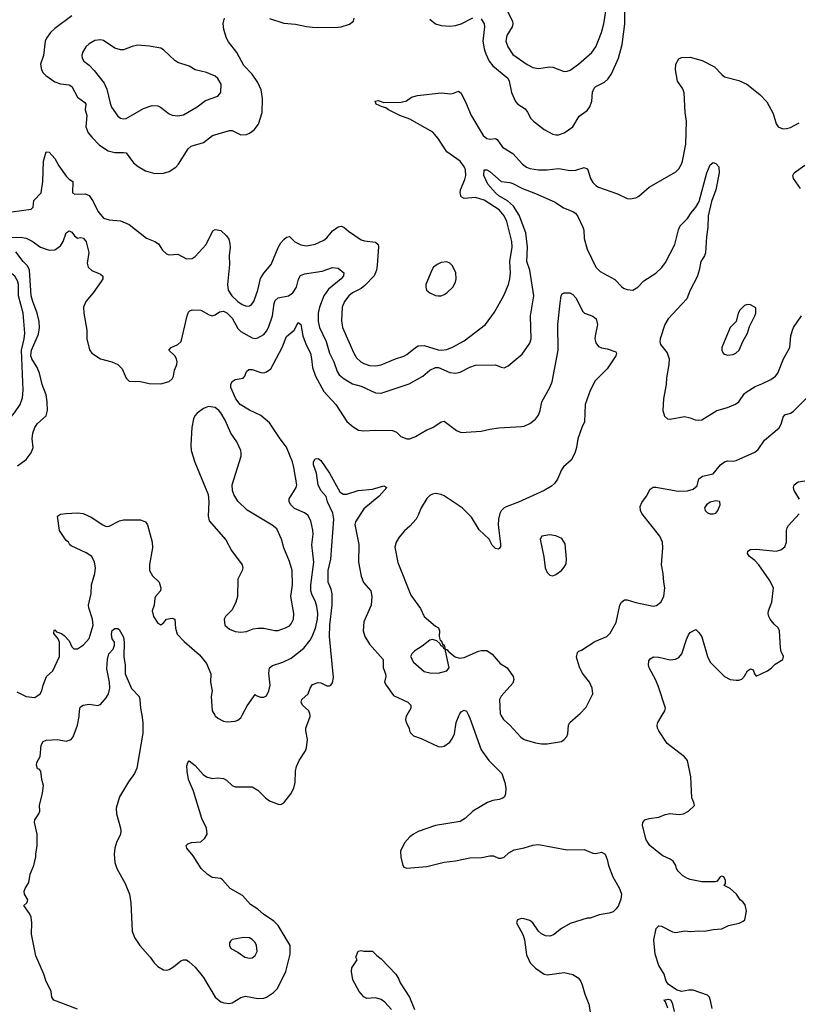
# Model space of a CAD drawing. Header units: inches. Extents: x 1834610 to 2027685, y 642842 to 774116.
# Tile 440 of 632: x 1940085 to 1945525, y 717980 to 724860. Entities that reach past the tile are written whole.
import ezdxf

# ---------------------------------------------------------------- set-up
doc = ezdxf.new("R2010")
doc.units = ezdxf.units.IN
doc.header["$MEASUREMENT"] = 0
doc.layers.add('B9741', color=7, linetype='Continuous')
doc.layers.add('B9742', color=7, linetype='Continuous')

msp = doc.modelspace()

# ---------------------------------------------------------------- linework, layer by layer
at = {"layer": 'B9741', "color": 5}
for points, elevation in [([(1940490, 717946), (1940324, 718010), (1940309, 718030), (1940304.2, 718070), (1940267, 718147), (1940252.9, 718190), (1940197.8, 718317.8), (1940166.9, 718470), (1940170.8, 718550), (1940164.2, 718590), (1940153.4, 718613.4), (1940113.2, 718670), (1940136, 718690), (1940140.1, 718699.9), (1940142.4, 718710), (1940118.3, 718750), (1940117.2, 718770), (1940124, 718790), (1940148.9, 718831.1), (1940157.8, 718890), (1940184.5, 718950), (1940198.5, 719010), (1940197.6, 719030), (1940207.7, 719090), (1940206.3, 719170), (1940187.5, 719250), (1940190.6, 719270), (1940219, 719310), (1940224.8, 719330), (1940223.7, 719370), (1940244.7, 719455.3), (1940250.8, 719510), (1940239.7, 719550), (1940233.2, 719610), (1940222, 719622), (1940210, 719626), (1940201.6, 719650), (1940205.1, 719670), (1940227.4, 719712.6), (1940236, 719790), (1940250, 719816.4), (1940270, 719825.3), (1940350, 719830.4), (1940410, 719819.5), (1940445.2, 719830), (1940458, 719850), (1940489.8, 719930), (1940500.9, 719990), (1940501.4, 720000)], 420), ([(1940937.5, 720000), (1940946, 719950), (1940946, 719874), (1940903, 719630), (1940888.1, 719591.9), (1940845.1, 719534.9), (1940782, 719430), (1940758.4, 719350), (1940761.3, 719310), (1940790, 719211), (1940791.5, 719190), (1940788.9, 719170), (1940762.3, 719110), (1940750.3, 719070), (1940745.7, 719030), (1940748.7, 718970), (1940762.6, 718930), (1940823.1, 718823.1), (1940851.8, 718750), (1940862.6, 718690), (1940871.8, 718491.8), (1940886.1, 718446.1), (1940924.9, 718390), (1940997.3, 718310), (1941024, 718270), (1941050, 718244.9), (1941090, 718220.7), (1941110, 718219.1), (1941130, 718224), (1941158.6, 718241.4), (1941210, 718284), (1941230, 718290.8), (1941250, 718290.7), (1941270, 718277.3), (1941310, 718240.7), (1941370, 718167.7), (1941450, 718030.7), (1941490, 717996.3), (1941512, 717990), (1941550, 717986.4), (1941570, 717990.5), (1941630, 718027), (1941662.8, 718037.2), (1941750, 718020.9), (1941790, 718022.7), (1941810, 718030.3), (1941858.3, 718061.7), (1941886, 718090), (1941945.6, 718210), (1941974.8, 718330), (1941974.2, 718390), (1941891, 718530), (1941860, 718560), (1941789.4, 718609.4), (1941750, 718644.2), (1941697.2, 718677.2), (1941641.4, 718741.4), (1941555.6, 718790), (1941502, 718850), (1941490, 718858), (1941430, 718866.6), (1941394, 718890), (1941354, 718930), (1941296.3, 719016.3), (1941252.7, 719070), (1941249.3, 719090), (1941259.3, 719100.7), (1941286, 719110), (1941350, 719116.3), (1941379.3, 719140.7), (1941395.1, 719170), (1941389.6, 719210), (1941358.6, 719278.6), (1941298.4, 719470), (1941263.5, 719550), (1941254, 719610), (1941253.4, 719646.6), (1941259.3, 719670), (1941270, 719680.7), (1941310, 719648.5), (1941366.6, 719586.6), (1941390, 719570.4), (1941430, 719558.4), (1941470, 719563.1), (1941510, 719558.4), (1941530, 719546), (1941569.1, 719509.1), (1941590, 719499.5), (1941710, 719500.5), (1941750, 719475.5), (1941802.2, 719422.2), (1941830, 719401.6), (1941890, 719379.3), (1941910, 719377.1), (1941930, 719387.7), (1941978.3, 719450), (1942000.4, 719490), (1942009.8, 719530), (1942011.1, 719610), (1942018.7, 719641.3), (1942037.6, 719682.4), (1942081.3, 719750), (1942090, 719771.3), (1942096.4, 719830), (1942083.6, 719890), (1942085.1, 719910), (1942113.6, 719990), (1942113.4, 720000)], 420), ([(1941447.7, 720000), (1941450, 719996), (1941470, 719978.8), (1941510, 719958.8), (1941533.7, 719953.7), (1941590, 719959.3), (1941610, 719966), (1941630, 719982), (1941639.9, 720000)], 440), ([(1943220.5, 720000), (1943230, 719979.3), (1943310, 719758.4), (1943363.6, 719683.5), (1943453.8, 719593.8), (1943474.6, 719530), (1943480.9, 719490), (1943480.3, 719450), (1943472.7, 719430), (1943460.2, 719419.8), (1943436, 719410), (1943390, 719405), (1943353.4, 719390), (1943250.5, 719330), (1943199, 719281), (1943162.8, 719257.3), (1942990, 719229.1), (1942870, 719186.7), (1942836.9, 719170), (1942811.2, 719150), (1942772.7, 719107.3), (1942746.8, 719050), (1942747.5, 719007.5), (1942762.4, 718950), (1942770, 718939.1), (1942790, 718930.6), (1942930, 718944), (1943050, 718973.2), (1943130, 718981.8), (1943230, 719003.1), (1943314.3, 719005.7), (1943370, 719017.1), (1943396.3, 719016.3), (1943430, 719001), (1943450, 719000.7), (1943470, 719007.7), (1943501.7, 719038.3), (1943540.4, 719059.6), (1943610, 719073.7), (1943670, 719091.6), (1943710, 719096.9), (1943910, 719060.4), (1944030, 719062.7), (1944090, 719036.4), (1944110, 719033.4), (1944150, 719044), (1944176.3, 719030), (1944190, 718992), (1944198, 718950), (1944230, 718870.8), (1944276.4, 718790), (1944290.5, 718750), (1944286.2, 718713.8), (1944268.5, 718671.5), (1944252.8, 718647.2), (1944232.7, 718627.3), (1944202.5, 718617.5), (1944133.7, 718606.3), (1944070, 718582.7), (1944050, 718580.9), (1943930, 718544.7), (1943870.6, 718510), (1943813.8, 718466.2), (1943790, 718456.9), (1943757.7, 718457.7), (1943730, 718471.8), (1943709.6, 718490), (1943670, 718549.4), (1943650, 718564.5), (1943610, 718578.4), (1943590, 718579.5), (1943562.8, 718570), (1943557.3, 718550), (1943602.3, 718462.3), (1943612.2, 718430), (1943626.6, 718326.6), (1943652, 718270), (1943690, 718232.4), (1943750, 718190.6), (1943770, 718185.5), (1943890, 718202.4), (1943950, 718187.7), (1943986, 718166), (1944003.4, 718143.4), (1944016.1, 718116.1), (1944033.7, 718050), (1944062, 717982), (1944074, 717914)], 420), ([(1942789.1, 720000), (1942785.7, 719994.3), (1942780.8, 719970), (1942784.9, 719950), (1942806.7, 719910), (1942808.7, 719890), (1942815.8, 719875.8), (1942836.7, 719856.7), (1942890, 719838), (1943010, 719782), (1943030, 719779.1), (1943050, 719783), (1943090, 719810.5), (1943110, 719840.7), (1943122, 719870), (1943135.5, 719950), (1943156.2, 720000)], 420), ([(1943447.7, 720000), (1943464.4, 719970), (1943508.9, 719930), (1943586.4, 719846.4), (1943610, 719830.3), (1943690, 719806), (1943730, 719799.1), (1943770, 719800.7), (1943870, 719817.3), (1943890, 719830.7), (1943907.7, 719852.3), (1943914, 719870), (1943919.6, 719930), (1943929.6, 719950), (1943986.6, 720000)], 440), ([(1944922.4, 717950), (1944912.7, 718007.3), (1944903.9, 718030), (1944890, 718043.9), (1944790, 718079.1), (1944760.3, 718079.7), (1944710, 718069), (1944678, 718078), (1944618.4, 718118.4), (1944601.3, 718141.3), (1944587.6, 718190), (1944550.9, 718250.9), (1944524.7, 718330), (1944515.1, 718430), (1944532.3, 718510), (1944550, 718527.7), (1944570, 718527), (1944646.3, 718486.3), (1944670, 718482.7), (1944730, 718493.6), (1944771.5, 718488.5), (1944830, 718493), (1944870.5, 718490.5), (1944930, 718502), (1944990, 718507.3), (1945038, 718530), (1945111.9, 718548.1), (1945140.1, 718559.9), (1945151.1, 718570), (1945163.9, 718630), (1945154.5, 718674.5), (1945136.8, 718696.8), (1945119.5, 718710), (1945092.7, 718750), (1945050, 718789.3), (1945008, 718810), (1945016, 718824), (1945015.5, 718844.5), (1945004, 718870), (1944990, 718874.7), (1944978.8, 718870), (1944959.3, 718840.7), (1944944.5, 718835.5), (1944850, 718836.9), (1944770, 718851.1), (1944750, 718858.9), (1944718.6, 718878.6), (1944685.1, 718910), (1944673.3, 718930), (1944669.5, 718950), (1944650, 718979.6), (1944630, 718995.1), (1944578.2, 719018.2), (1944550, 719037.4), (1944488.2, 719090), (1944461.3, 719130), (1944437.6, 719230), (1944438, 719250), (1944451.7, 719268.3), (1944482.6, 719277.4), (1944550, 719286.7), (1944594.5, 719305.5), (1944627, 719313), (1944692.9, 719307.1), (1944722, 719310), (1944759, 719330), (1944799.3, 719370), (1944795.8, 719390), (1944781.9, 719421.9), (1944774.9, 719570), (1944750, 719683.5), (1944730, 719709.8), (1944610, 719803), (1944550.8, 719890), (1944541.8, 719910), (1944539.8, 719930), (1944544.1, 719950), (1944573.7, 720000)], 420), ([(1942683.1, 717943.1), (1942635.2, 717995.2), (1942610, 718014.7), (1942570, 718025.1), (1942510, 718021.2), (1942490, 718033.2), (1942456.2, 718070), (1942413.3, 718150), (1942402.9, 718210), (1942406, 718234), (1942444, 718290), (1942434, 718310), (1942450, 718350.8), (1942470, 718356), (1942490, 718351.3), (1942550, 718352), (1942580.5, 718320.5), (1942610, 718298.8), (1942714, 718190), (1942735.2, 718155.2), (1942744, 718130), (1942808.9, 718030), (1942842.9, 717942.9)], 380), ([(1944613.6, 717953.6), (1944598, 717998), (1944588.9, 718008.9), (1944586, 718010), (1944616, 718016), (1944631.1, 718011.1), (1944644.7, 717990), (1944658.8, 717930)], 420)]:
    msp.add_lwpolyline(points, dxfattribs=dict(at, elevation=elevation))
at = {"layer": 'B9741', "color": 5, "elevation": 440}
msp.add_lwpolyline([(1941650, 718447), (1941570, 718433.2), (1941558, 718422), (1941551, 718410), (1941550.8, 718390), (1941561, 718370), (1941610, 718343.8), (1941657.3, 718310), (1941690, 718301.7), (1941710, 718305.7), (1941730, 718320.5), (1941744.7, 718350), (1941740.5, 718390), (1941730, 718412.3), (1941710, 718434), (1941690, 718444.5)], close=True, dxfattribs=at)
at = {"layer": 'B9742', "color": 5}
for points, elevation in [([(1943310, 724865.3), (1943330.2, 724830), (1943332.2, 724810), (1943320.1, 724710), (1943330, 724656.3), (1943341.5, 724621.5), (1943365.6, 724570), (1943390, 724537.3), (1943496.5, 724450), (1943505.6, 724430), (1943520.8, 724350), (1943550, 724288), (1943566, 724270), (1943617, 724237), (1943634.1, 724214.1), (1943656.5, 724170), (1943674.6, 724150), (1943750, 724091.3), (1943810, 724060.7), (1943830, 724055.4), (1943850, 724055.8), (1943890, 724069.4), (1943948.9, 724111.1), (1943993.5, 724186.5), (1944050, 724226), (1944068.2, 724250), (1944081.9, 724290), (1944087.1, 724352.9), (1944099.6, 724380.4), (1944110, 724391.8), (1944170, 724422), (1944195.4, 724444.6), (1944219.7, 724480.3), (1944267.8, 724590), (1944293.5, 724686.5), (1944313.9, 724830), (1944314, 724930)], 520), ([(1943474.4, 724954.4), (1943529.1, 724850), (1943530.3, 724830), (1943525, 724810), (1943488.3, 724750), (1943480.7, 724710), (1943494.7, 724670), (1943530, 724616.5), (1943630, 724546.7), (1943670, 724524.9), (1943710, 724519.1), (1943790, 724530.2), (1943810, 724528), (1943890, 724498.3), (1943910, 724499.6), (1943930, 724507.6), (1943990, 724549), (1944083.5, 724630), (1944109.8, 724670), (1944130, 724717.1), (1944150.7, 724770), (1944166.5, 724830), (1944185.6, 724950)], 540), ([(1940450, 724886), (1940330, 724797.2), (1940300.8, 724770), (1940271.3, 724730), (1940263.5, 724710), (1940251.1, 724608.9), (1940230.3, 724550), (1940238, 724510), (1940249.2, 724489.2), (1940268.2, 724470), (1940330, 724426.3), (1940370, 724411.3), (1940430, 724405.4), (1940450, 724393.4), (1940490, 724318.4), (1940540.5, 724280.5), (1940547.4, 724270), (1940543.5, 724230), (1940553.8, 724190), (1940546.5, 724110), (1940564.5, 724070), (1940590, 724037.7), (1940642.7, 723982.7), (1940703.1, 723943.1), (1940750, 723930.9), (1940810, 723932.8), (1940828.2, 723928.2), (1940879.1, 723859.1), (1940912.9, 723832.9), (1940964.7, 723804.7), (1941030, 723785.2), (1941090, 723786.2), (1941130, 723799.8), (1941176.4, 723830), (1941194.4, 723850), (1941261.8, 723958.2), (1941283, 723977), (1941370, 724002), (1941432.7, 724050), (1941550, 724085.3), (1941570, 724084.4), (1941630, 724054.9), (1941670, 724057.4), (1941690, 724066), (1941722.4, 724090), (1941752.6, 724130), (1941778.9, 724210), (1941782.4, 724310), (1941771.5, 724370), (1941750, 724421.2), (1941710, 724479), (1941650, 724539), (1941601.7, 724630), (1941544, 724704), (1941530.8, 724730), (1941511.1, 724790), (1941507.2, 724832.8), (1941515.1, 724870)], 520), ([(1941830, 724868.8), (1941930, 724834.9), (1942012.3, 724827.7), (1942090, 724811.2), (1942130, 724806.5), (1942290, 724804.4), (1942330, 724809.1), (1942390, 724827.7), (1942416.9, 724850), (1942422, 724870)], 520), ([(1942950, 724863.8), (1942990, 724830.4), (1943030, 724818.7), (1943090, 724814.3), (1943130, 724819), (1943170, 724831.3), (1943250, 724872.4)], 520), ([(1940030, 723516.3), (1940164.4, 723535.6), (1940179.6, 723550), (1940183.6, 723596.4), (1940235.9, 723650), (1940246.6, 723730), (1940251, 723870), (1940270, 723936), (1940290, 723934.8), (1940330, 723890.5), (1940359, 723839), (1940410, 723767), (1940430, 723746.4), (1940455.5, 723730), (1940453.1, 723650), (1940470, 723640.2), (1940542.5, 723642.5), (1940570, 723631.4), (1940597.5, 723590), (1940630, 723521.3), (1940670, 723473.7), (1940710, 723460.9), (1940790, 723453.8), (1940850, 723429.2), (1940970, 723332.7), (1941030, 723310.4), (1941054.6, 723294.6), (1941083, 723250), (1941110, 723224.4), (1941130, 723217.1), (1941190, 723220.5), (1941250, 723188.7), (1941290, 723190.4), (1941310, 723205.3), (1941387.1, 723290), (1941435.5, 723384.5), (1941450, 723394), (1941490, 723386.8), (1941530.7, 723350), (1941546, 723326), (1941553.3, 723293.3), (1941554.9, 723270), (1941548.2, 723210), (1941552, 723148), (1941536.1, 723010), (1941541.3, 722970), (1941567.6, 722930), (1941610, 722890.2), (1941638.4, 722870), (1941670, 722857.3), (1941690, 722860.2), (1941705.6, 722870), (1941720.9, 722890), (1941747.9, 722970), (1941768.2, 723051.8), (1941791.2, 723088.8), (1941841.4, 723150), (1941890, 723268.7), (1941910, 723301.3), (1941930, 723323.7), (1941950, 723339.5), (1941970, 723344.9), (1942007.5, 723307.5), (1942050, 723286.5), (1942090, 723278.7), (1942150, 723290.3), (1942210, 723319.6), (1942230, 723336.5), (1942270, 723384), (1942310, 723413.4), (1942330, 723417.6), (1942350, 723410.4), (1942382.6, 723382.6), (1942470, 723322.2), (1942494.6, 723314.6), (1942570, 723304.9), (1942588.7, 723290), (1942592.1, 723272.1), (1942583.4, 723143.4), (1942577, 723110), (1942560.9, 723070), (1942497.5, 723002.5), (1942470, 722982.4), (1942410.3, 722950), (1942385.3, 722930), (1942355.3, 722890), (1942339.1, 722850), (1942334.5, 722754.5), (1942340.2, 722710), (1942418.8, 722530), (1942438.1, 722498.1), (1942468.8, 722470), (1942490, 722458.2), (1942530, 722444.2), (1942570, 722440.2), (1942610, 722449.1), (1942710, 722490.2), (1942770, 722509.2), (1942790, 722519.7), (1942850, 722570.2), (1942870, 722581.4), (1942910, 722583.9), (1943010, 722553.8), (1943030, 722551.3), (1943070, 722555.7), (1943110, 722571.6), (1943190, 722616.8), (1943339.1, 722730), (1943403.1, 722816.9), (1943467.1, 722932.9), (1943500.3, 723010), (1943509.8, 723050), (1943515.2, 723090), (1943509.9, 723170), (1943526.6, 723270), (1943524.6, 723310), (1943488.7, 723450), (1943471.1, 723490), (1943436.1, 723530), (1943330, 723599.6), (1943270, 723617), (1943190, 723609.8), (1943170, 723622), (1943163.2, 723650), (1943165.7, 723670), (1943196, 723744), (1943201.5, 723770), (1943199.8, 723810), (1943193, 723830), (1943162, 723870), (1943070, 723936.5), (1943009.4, 724030), (1942972.6, 724072.6), (1942810, 724164.6), (1942741.3, 724190), (1942660.9, 724230), (1942643.5, 724243.5), (1942618, 724250), (1942575.3, 724270), (1942569.2, 724290.8), (1942590, 724294.8), (1942630, 724281), (1942750, 724283.6), (1942786.9, 724293.1), (1942822.6, 724317.4), (1942864, 724330), (1943030, 724349.5), (1943097.7, 724342.3), (1943114.9, 724345.1), (1943150, 724360.5), (1943170, 724345.5), (1943207.1, 724270), (1943236, 724196), (1943323, 724050), (1943350, 724030.1), (1943370, 724025.6), (1943410, 724028.4), (1943421.5, 724021.5), (1943458.6, 723970), (1943530, 723923.9), (1943597.6, 723850), (1943626.3, 723830), (1943650, 723821), (1943710.6, 723809.4), (1943770, 723810.2), (1943850, 723819.3), (1943930, 723805.3), (1943971, 723809), (1944030, 723826.3), (1944050, 723817.6), (1944055.6, 723810), (1944072.9, 723750), (1944090, 723722.4), (1944110, 723700.4), (1944130, 723688.4), (1944262.5, 723642.5), (1944330, 723610.8), (1944350, 723607.3), (1944390, 723614.8), (1944410, 723626.8), (1944484, 723690), (1944670, 723797.6), (1944690, 723817.6), (1944709.9, 723850.1), (1944716.5, 723870), (1944740.2, 723990), (1944743.6, 724150), (1944735.4, 724210), (1944727.9, 724347.9), (1944717.2, 724377.2), (1944681, 724430), (1944666, 724510), (1944669.6, 724550), (1944690, 724586.8), (1944710, 724594.9), (1944770, 724598), (1944854.4, 724574.4), (1944939.1, 724530), (1944990, 724475.5), (1945010, 724460.5), (1945110, 724434.8), (1945164.7, 724410), (1945256.1, 724336.1), (1945306.2, 724286.2), (1945350, 724204), (1945371.2, 724131.2), (1945383.7, 724110), (1945416.7, 724096.7), (1945441.5, 724098.5), (1945470, 724107.4), (1945530, 724139.2)], 480), ([(1940030, 723338.8), (1940090, 723340.3), (1940130, 723332.7), (1940172.5, 723312.5), (1940231.3, 723271.3), (1940291.7, 723248.3), (1940330, 723252.4), (1940370, 723279.3), (1940389.7, 723310), (1940409.8, 723370.2), (1940430, 723384), (1940450, 723374.8), (1940468.7, 723348.7), (1940490, 723334), (1940510, 723337.3), (1940530, 723334), (1940550, 723306.8), (1940567, 723233), (1940557.3, 723157.3), (1940562.8, 723130), (1940590, 723106.8), (1940650, 723080.7), (1940666.8, 723066.8), (1940665.5, 723050), (1940654.6, 723030), (1940597.3, 722950), (1940547.1, 722890), (1940531.6, 722850), (1940532.5, 722810), (1940553, 722690), (1940553.1, 722630), (1940571.9, 722551.9), (1940590.2, 722530.2), (1940649.4, 722489.4), (1940727.9, 722467.9), (1940770.7, 722450), (1940801.3, 722421.3), (1940830, 722356), (1940850, 722334), (1940930, 722330.5), (1940990, 722317.1), (1941070, 722316), (1941130, 722331), (1941150, 722351.3), (1941159.3, 722370), (1941166.6, 722410), (1941183.7, 722450), (1941185.1, 722470), (1941181.3, 722490), (1941169.6, 722510), (1941127.8, 722550), (1941143.6, 722570), (1941189.9, 722590.1), (1941212.8, 722610), (1941255.8, 722790), (1941264.6, 722815.4), (1941273.6, 722826.4), (1941290, 722833), (1941350, 722830.6), (1941410, 722796.9), (1941430, 722791.5), (1941450, 722797.3), (1941481.4, 722818.6), (1941510, 722821.9), (1941532, 722812), (1941570, 722773.5), (1941610, 722702.6), (1941630, 722680.2), (1941710, 722636.9), (1941730, 722631.6), (1941750, 722636), (1941790, 722660.9), (1941810, 722684.2), (1941822.9, 722710), (1941851.4, 722790), (1941863, 722877), (1941870, 722898.7), (1941890, 722916.5), (1941962.7, 722930), (1941992.6, 722950), (1942019.1, 722990), (1942032.5, 723047.5), (1942047.2, 723072.8), (1942075.6, 723084.4), (1942197.5, 723102.5), (1942270, 723127), (1942310, 723123.8), (1942350.4, 723090), (1942348.2, 723070), (1942330.3, 723050), (1942242.7, 722977.3), (1942209.3, 722930.7), (1942180.1, 722850), (1942170.7, 722810), (1942170.1, 722750.1), (1942178.7, 722710), (1942227.2, 722610), (1942250.1, 722530.1), (1942279, 722470), (1942302.6, 722402.6), (1942317.9, 722377.9), (1942351.6, 722350), (1942410, 722314.5), (1942470, 722299.3), (1942570, 722252.1), (1942610, 722250.2), (1942805.3, 722314.7), (1942901.6, 722370), (1942950, 722410.3), (1942990, 722428.7), (1943011, 722430), (1943090, 722394.9), (1943130, 722388.9), (1943162, 722398), (1943230, 722432.2), (1943270, 722444.9), (1943410, 722447.7), (1943450, 722430.7), (1943470, 722427.7), (1943498.6, 722441.4), (1943596.4, 722523.6), (1943650, 722598.8), (1943658, 722630), (1943653.3, 722790), (1943678, 722930), (1943649.4, 723110), (1943627.5, 723170), (1943633.6, 723270), (1943621.2, 723370), (1943574.9, 723494.9), (1943535.6, 723555.6), (1943494.3, 723594.3), (1943433.1, 723630), (1943410, 723649.3), (1943355.3, 723710), (1943328.9, 723770), (1943330, 723810.7), (1943350, 723810.4), (1943370, 723799.5), (1943449.2, 723729.2), (1943510, 723722), (1943530, 723715.4), (1943599.1, 723679.1), (1943690, 723645.4), (1943825.5, 723585.5), (1943884, 723544), (1943950, 723519.6), (1943967.6, 723507.6), (1943985.1, 723485.1), (1944020.7, 723410), (1944026.2, 723390), (1944028.4, 723330), (1944050, 723256.3), (1944110.4, 723130), (1944141.1, 723101.1), (1944243.9, 723043.9), (1944290, 722994.4), (1944304.5, 722984.5), (1944330, 722974.6), (1944370, 722970.3), (1944403, 722990), (1944445, 723035), (1944530, 723087.5), (1944571.5, 723128.5), (1944597.2, 723162.8), (1944662, 723290), (1944688.3, 723391.7), (1944700.7, 723419.3), (1944750, 723470.5), (1944775.4, 723510), (1944810, 723550.3), (1944832.9, 723590), (1944885.1, 723790), (1944910, 723846), (1944930, 723861), (1944950, 723854), (1944970, 723830.7), (1944972.9, 723790), (1944948.7, 723670), (1944919.1, 723590), (1944895.3, 723490), (1944894, 723410), (1944882.9, 723342.9), (1944876.3, 723230), (1944870.6, 723210), (1944844.4, 723170), (1944832.8, 723110), (1944817.7, 723062.3), (1944770.3, 722970), (1944746.5, 722910), (1944614.9, 722770), (1944592.8, 722730), (1944560.5, 722630), (1944557.3, 722610), (1944562.8, 722590), (1944610, 722531.3), (1944622, 722490), (1944620.5, 722450), (1944603.4, 722356.6), (1944603, 722310), (1944583.8, 722210), (1944579.3, 722130), (1944590.4, 722090.4), (1944610.6, 722070.6), (1944630, 722067.7), (1944730, 722086), (1944770, 722077.3), (1944803.4, 722063.4), (1944830, 722061.6), (1944850, 722064.9), (1944956, 722130), (1945030, 722150.3), (1945087.1, 722172.9), (1945110, 722190.5), (1945150, 722248), (1945162, 722258), (1945223.1, 722296.9), (1945270, 722314.3), (1945333.6, 722346.4), (1945365.6, 722370), (1945381.3, 722390), (1945421.7, 722490), (1945465.1, 722570), (1945472.4, 722650), (1945483.5, 722690), (1945492.4, 722710), (1945547.4, 722790)], 460), ([(1945540.7, 723680.7), (1945491.1, 723750), (1945486, 723770), (1945496.3, 723790), (1945570, 723843.1)], 460), ([(1940070, 721741.6), (1940130, 721785.5), (1940165.9, 721834.1), (1940178, 721870), (1940172, 721930), (1940175.8, 721970), (1940191.6, 722010), (1940210, 722039), (1940270, 722092.2), (1940280.2, 722130), (1940277, 722190), (1940270, 722239.5), (1940242.9, 722310), (1940223.8, 722390), (1940207.2, 722430), (1940169.7, 722489.7), (1940163.8, 722510), (1940167.1, 722550), (1940216.6, 722663.4), (1940224.4, 722710), (1940221.1, 722750), (1940207.9, 722810), (1940176.6, 722890), (1940166.2, 722930), (1940153.9, 723110), (1940139.2, 723139.2), (1940108.2, 723170), (1940058.7, 723238.7)], 460), ([(1940000, 722055.3), (1940048.4, 722111.6), (1940087.6, 722170), (1940103.6, 722216.4), (1940109, 722270), (1940097, 722550), (1940117, 722630), (1940120.1, 722670), (1940109.9, 722810), (1940077.1, 722930), (1940075.6, 723010), (1940070, 723034.3), (1940050, 723068.7), (1940026.9, 723086.9), (1940000, 723099.6)], 480), ([(1941639.9, 720000), (1941675.4, 720064.6), (1941730, 720144.7), (1941737.3, 720137.3), (1941766.7, 720126.7), (1941790, 720126.4), (1941810, 720135.3), (1941826.4, 720170), (1941834.6, 720210), (1941826.5, 720293.5), (1941830.9, 720330), (1941852.3, 720347.7), (1941923.7, 720370), (1941982, 720398), (1942070.7, 720469.3), (1942114.8, 720525.2), (1942129.5, 720550.6), (1942152.1, 720607.9), (1942166.6, 720670), (1942168.2, 720710), (1942160.4, 720760.4), (1942151.1, 720791.1), (1942125.2, 720845.2), (1942119.6, 720870), (1942119.9, 720910), (1942139.2, 721070), (1942126.6, 721190), (1942135.5, 721264.5), (1942133.9, 721293.9), (1942118.7, 721358.7), (1942097.3, 721397.3), (1942074.7, 721414.7), (1942004.7, 721444.7), (1941978.9, 721470), (1941968.2, 721490), (1941967.4, 721512.6), (1942017.2, 721590), (1942021, 721610), (1942001.5, 721730), (1941990.5, 721770), (1941950, 721872.8), (1941903.9, 721930), (1941830, 722041.8), (1941770, 722093.7), (1941690, 722130.8), (1941626.4, 722170), (1941595.3, 722210), (1941559.6, 722290), (1941560.9, 722310), (1941570, 722331), (1941590, 722344.9), (1941645.6, 722354.4), (1941657.2, 722370), (1941670, 722401), (1941685.1, 722414.9), (1941710, 722415.3), (1941770, 722394), (1941790, 722392.2), (1941810, 722398.7), (1941840, 722420), (1941919.8, 722570), (1941950, 722646.7), (1942003.6, 722690), (1942030, 722742.8), (1942050, 722731), (1942062.4, 722650), (1942087, 722587), (1942115.9, 722530), (1942124.8, 722490), (1942130.2, 722430), (1942152.5, 722370), (1942210, 722260.9), (1942293.7, 722170), (1942370, 722053), (1942414.2, 722014.2), (1942452.5, 721992.5), (1942490, 721986), (1942570.5, 721990.5), (1942690, 721988.2), (1942717.3, 721977.3), (1942747, 721947), (1942790, 721930.4), (1942810, 721932.2), (1942850, 721946.3), (1942930, 721994), (1942972.7, 722010), (1943030, 722050.5), (1943050, 722054), (1943138, 721990), (1943170, 721974.8), (1943310, 721983.8), (1943370, 721999.5), (1943432.5, 722007.5), (1943590, 722016.1), (1943610, 722020.2), (1943650, 722038.5), (1943690, 722068.9), (1943710, 722096.4), (1943722.4, 722130), (1943734, 722190), (1943789.9, 722290.1), (1943804.7, 722330), (1943847.1, 722550), (1943846, 722730), (1943861.6, 722878.4), (1943869.2, 722930.8), (1943875.3, 722944.7), (1943888.7, 722951.3), (1943929.2, 722950.8), (1943950, 722939.1), (1943970, 722917.3), (1944019.9, 722819.9), (1944031, 722810), (1944090, 722788.2), (1944112.4, 722770), (1944122, 722730), (1944104.9, 722650), (1944103.1, 722630), (1944110, 722601), (1944130, 722577.3), (1944150, 722566.8), (1944190, 722561), (1944250, 722538), (1944254, 722530), (1944250.4, 722510), (1944190, 722419.6), (1944104.8, 722335.2), (1944070.3, 722269.7), (1944035.6, 722170), (1944030.3, 722050), (1944011.8, 722010), (1943985.5, 721930), (1943975.5, 721870), (1943963, 721830), (1943938.7, 721781.3), (1943885.5, 721734.5), (1943870, 721715.1), (1943841.6, 721650), (1943820.6, 721619.4), (1943799.9, 721600.1), (1943750.2, 721569.8), (1943570, 721487.9), (1943483.6, 721456.4), (1943470, 721449.7), (1943450, 721427.3), (1943440.8, 721410), (1943431.1, 721368.9), (1943429.2, 721329.2), (1943444.9, 721195.1), (1943443.4, 721176.6), (1943436.1, 721163.9), (1943430, 721160.9), (1943410, 721165.6), (1943387, 721187), (1943364.7, 721230), (1943295.4, 721295.4), (1943242.8, 721382.8), (1943177.2, 721450), (1943050, 721533.6), (1943030, 721542.9), (1942990, 721548.9), (1942970, 721545.6), (1942950, 721535.1), (1942930, 721514.3), (1942890.3, 721450), (1942870, 721397.2), (1942854, 721370), (1942810, 721320.7), (1942772.8, 721287.3), (1942736.7, 721243.3), (1942716.3, 721210), (1942705.5, 721174.5), (1942727.1, 721067.1), (1942818.9, 720838.9), (1942884.5, 720744.5), (1942911.3, 720690), (1942990, 720621), (1943011, 720610), (1943017.3, 720590), (1943016.3, 720550), (1943022.8, 720522.8), (1943030, 720521), (1943038.8, 720498.8), (1943050.4, 720490), (1943058, 720462), (1943050, 720462), (1943042, 720482), (1943030, 720482.7), (1943020.2, 720500.2), (1943000.2, 720520.2), (1942970, 720529.5), (1942950, 720524.5), (1942898.2, 720481.8), (1942845.3, 720450), (1942824.2, 720430), (1942815.3, 720410), (1942836.4, 720370), (1942910, 720306.4), (1942950, 720295.3), (1943010, 720294.4), (1943069.4, 720310.6), (1943085.2, 720330), (1943059, 720450), (1943061.2, 720458.8), (1943070, 720458.8), (1943082.8, 720442.8), (1943127.8, 720407.8), (1943158.6, 720398.5), (1943190, 720403.6), (1943290, 720447.6), (1943312.7, 720452.7), (1943350, 720451), (1943385.8, 720425.8), (1943442.3, 720362.3), (1943490, 720330.3), (1943532.2, 720270), (1943536.4, 720250), (1943530, 720223.7), (1943450, 720134), (1943438, 720110), (1943442.2, 720010), (1943447.7, 720000)], 440), ([(1943986.6, 720000), (1943998, 720010), (1944043.3, 720056.7), (1944088.7, 720150), (1944085.2, 720190), (1944065.1, 720230), (1944015.2, 720295.2), (1943995.9, 720335.9), (1943974.5, 720405.5), (1943982, 720438), (1943991.7, 720448.3), (1944010, 720455.5), (1944104.4, 720515.6), (1944186.6, 720550), (1944210, 720572.7), (1944251.8, 720648.2), (1944279.2, 720770), (1944290, 720790.4), (1944310, 720805.3), (1944330, 720805.7), (1944390, 720786.5), (1944510, 720762.4), (1944533.7, 720766.3), (1944564.5, 720790), (1944585.4, 720830), (1944592.4, 720890), (1944584.8, 720930), (1944581.8, 720990), (1944568.7, 721051.3), (1944578, 721170), (1944576, 721210), (1944557.2, 721250), (1944432.4, 721410), (1944421.7, 721430), (1944421.1, 721458.9), (1944432.7, 721487.3), (1944464.5, 721530), (1944490, 721578.8), (1944510, 721594), (1944530, 721594), (1944685.1, 721565.1), (1944750, 721568.4), (1944790, 721578.9), (1944817.4, 721602.6), (1944830, 721650.5), (1944855.3, 721670), (1944930, 721687.3), (1944980.7, 721750), (1945008.4, 721771.5), (1945030, 721777), (1945070, 721775.6), (1945090, 721780.2), (1945222.2, 721837.8), (1945244.2, 721855.8), (1945290, 721921.6), (1945392.4, 722007.6), (1945405.7, 722034.3), (1945418.2, 722081.8), (1945430, 722098.7), (1945470, 722110.3), (1945490, 722123.1), (1945594.1, 722225.9)], 440), ([(1942113.4, 720000), (1942113.3, 720010), (1942106, 720030), (1942060.4, 720070), (1942052.6, 720090), (1942056.9, 720110), (1942100.9, 720150), (1942114, 720190), (1942130, 720214.9), (1942170, 720229.2), (1942190, 720227.1), (1942230, 720205.4), (1942250, 720204.9), (1942259.6, 720210), (1942270, 720227.3), (1942276.7, 720263.4), (1942250.3, 720550.3), (1942252.1, 720630), (1942269, 720770), (1942267.6, 720847.6), (1942261, 720881), (1942241.2, 720930), (1942240.2, 720950), (1942240.9, 721010), (1942258.2, 721090), (1942280.2, 721370), (1942272.7, 721412.7), (1942235.7, 721490), (1942227.3, 721527.3), (1942190, 721569.5), (1942170, 721609.4), (1942159.7, 721690), (1942138.3, 721750), (1942136.9, 721770), (1942150, 721790.4), (1942170, 721792.7), (1942190, 721780.5), (1942250, 721690.4), (1942321.9, 721561.9), (1942344.2, 721544.2), (1942370, 721545), (1942450, 721570.2), (1942550, 721578.3), (1942630, 721602.8), (1942650.8, 721590), (1942595.5, 721530), (1942490, 721442.7), (1942431.8, 721350), (1942426.8, 721333.2), (1942453.5, 721193.5), (1942451.2, 721070), (1942470, 720972.4), (1942487.3, 720927.3), (1942539.1, 720870), (1942545.3, 720830), (1942540.2, 720770), (1942490, 720652), (1942483.8, 720590), (1942495.5, 720550), (1942530, 720497), (1942624, 720390), (1942624.3, 720330), (1942640.7, 720290), (1942642.3, 720270), (1942634.4, 720230), (1942644.9, 720210), (1942697, 720137), (1942797.3, 720090), (1942817.3, 720070), (1942818.8, 720050), (1942789.1, 720000)], 420), ([(1945534.2, 721510), (1945496.3, 721570), (1945491.6, 721590), (1945495.1, 721610), (1945524, 721630), (1945570, 721637)], 420), ([(1940064.1, 720164.1), (1940130, 720130.7), (1940190, 720123.7), (1940227, 720150), (1940240.5, 720170), (1940249.5, 720210), (1940271.5, 720270), (1940316.2, 720310), (1940362.7, 720410), (1940363.5, 720510), (1940353.4, 720533.4), (1940323.7, 720570), (1940326.3, 720593.7), (1940330, 720596), (1940342.5, 720582.5), (1940376, 720570), (1940396.2, 720556.2), (1940430, 720519.1), (1940450, 720477.3), (1940464.2, 720464.2), (1940490, 720463), (1940530, 720492.4), (1940570, 720537.1), (1940597.8, 720630), (1940594.7, 720670), (1940567.2, 720750), (1940564.9, 720770), (1940584.3, 720850), (1940586.8, 720910), (1940610.3, 720990), (1940614.4, 721030), (1940608.1, 721070), (1940588.7, 721110), (1940550, 721134.6), (1940443.6, 721183.6), (1940435.6, 721190), (1940426.6, 721210), (1940410, 721221.6), (1940363.4, 721290), (1940349.7, 721390.3), (1940370, 721403.7), (1940410, 721408.9), (1940490, 721413.7), (1940528.8, 721408.8), (1940583.4, 721383.4), (1940665.5, 721330), (1940690, 721319.6), (1940710, 721321.5), (1940782.4, 721357.6), (1940810, 721366.1), (1940930, 721364.1), (1940963.1, 721350), (1940979, 721330), (1941011.1, 721210), (1941013.2, 721170), (1940992.3, 721052.3), (1940992.4, 721010), (1941013.1, 720973.1), (1941058.4, 720930), (1941070.3, 720890), (1941068, 720870), (1941034, 720830), (1941030, 720818), (1941025.5, 720770), (1941010.5, 720730), (1941020.5, 720690), (1941050, 720642), (1941070, 720632), (1941092.9, 720647.1), (1941110, 720671), (1941150, 720678), (1941170, 720671.3), (1941172.5, 720607.5), (1941186.4, 720566.4), (1941234.9, 720514.9), (1941341.3, 720421.3), (1941390, 720361.6), (1941419.5, 720290), (1941419.3, 720230), (1941430.5, 720170), (1941422, 720130), (1941430.6, 720030), (1941447.7, 720000)], 440), ([(1944573.7, 720000), (1944591.5, 720030), (1944596.3, 720050), (1944545.7, 720205.7), (1944527.2, 720250), (1944482.9, 720330), (1944478, 720350), (1944480.7, 720379.3), (1944490, 720394.8), (1944512.3, 720407.7), (1944550, 720404.9), (1944630, 720387.2), (1944668, 720392), (1944690, 720403.8), (1944711.1, 720430), (1944743.5, 720530), (1944758.7, 720561.3), (1944770, 720578), (1944810, 720598), (1944830, 720578), (1944850, 720548), (1944890.9, 720410.9), (1944910, 720370.4), (1945010, 720270.5), (1945050, 720250.5), (1945090, 720243.8), (1945110, 720244.4), (1945130, 720252.2), (1945150, 720272.7), (1945169.9, 720310.1), (1945190, 720323.8), (1945210, 720316), (1945218.4, 720290), (1945230, 720273.4), (1945309.6, 720310.4), (1945337.2, 720330), (1945363.5, 720356.5), (1945416.2, 720390), (1945422, 720410), (1945406, 720446), (1945401.3, 720470), (1945393, 720590), (1945384.5, 720610), (1945355.5, 720635.5), (1945329.6, 720670), (1945318.4, 720690), (1945314, 720710), (1945317, 720730), (1945339.7, 720790), (1945351.6, 720890), (1945323.3, 720943.3), (1945249.8, 721050), (1945220.9, 721080.9), (1945184.2, 721110), (1945171.2, 721130), (1945173.1, 721146.9), (1945190, 721156.9), (1945230, 721160.2), (1945370, 721145.3), (1945404.2, 721155.8), (1945430, 721177.3), (1945442.4, 721210), (1945441.6, 721290), (1945447.3, 721310), (1945455.6, 721324.4), (1945530, 721406)], 420), ([(1940501.4, 720000), (1940504.2, 720050), (1940510, 720059.1), (1940529, 720070), (1940570, 720076.4), (1940630, 720067.3), (1940650, 720075.5), (1940690, 720121.3), (1940705, 720150), (1940714.8, 720190), (1940712.7, 720230), (1940695, 720325), (1940698.5, 720390), (1940708.7, 720430), (1940738.3, 720461.7), (1940748.5, 720490), (1940746.3, 720510), (1940730, 720534), (1940725.5, 720565.5), (1940730, 720590.8), (1940750, 720606.8), (1940770, 720606), (1940779.1, 720599.1), (1940810, 720544.7), (1940816, 720510), (1940813.4, 720410), (1940823.1, 720350), (1940822, 720290), (1940866.4, 720186.4), (1940919, 720130), (1940925.3, 720110), (1940929.1, 720050), (1940937.5, 720000)], 420), ([(1943156.2, 720000), (1943160.3, 720010), (1943170, 720023.1), (1943190, 720034.9), (1943207.8, 720027.7), (1943220.5, 720000)], 420)]:
    msp.add_lwpolyline(points, dxfattribs=dict(at, elevation=elevation))
for points, elevation in [([(1940650, 724719.6), (1940610, 724713.6), (1940570, 724692), (1940548.2, 724670), (1940524.4, 724630), (1940519.3, 724610), (1940521.6, 724590), (1940533.4, 724570), (1940570, 724542), (1940605.3, 724505.3), (1940675, 724415), (1940694.3, 724374.3), (1940716.7, 724276.7), (1940727.6, 724247.6), (1940770, 724186.4), (1940790, 724170.4), (1940810, 724166), (1940830, 724170.3), (1940950, 724239.7), (1941010, 724259.6), (1941050, 724256.9), (1941069.2, 724249.2), (1941130, 724201.6), (1941150, 724192.7), (1941190, 724188.4), (1941230, 724194.9), (1941326, 724250), (1941383.9, 724296.1), (1941470, 724325.5), (1941489.7, 724350.3), (1941492.8, 724410), (1941470, 724449.5), (1941450, 724464.2), (1941390, 724489.7), (1941310, 724509.6), (1941270, 724534.5), (1941190, 724561.3), (1941170, 724573.6), (1941090, 724649.6), (1941070, 724660.5), (1940990, 724675.4), (1940910, 724681.1), (1940870, 724673.3), (1940810, 724649.8), (1940790, 724648.6), (1940750, 724661.1), (1940670, 724713.3)], 540), ([(1943070, 723166.6), (1943030, 723162), (1943002.8, 723150), (1942977.3, 723130), (1942963.8, 723110), (1942923, 723010), (1942922, 722990), (1942927.7, 722970), (1942950.5, 722950.5), (1942990, 722933), (1943010, 722930.4), (1943030, 722930.4), (1943050, 722939.5), (1943070, 722950.4), (1943111.8, 722990), (1943130, 723026), (1943135.4, 723050), (1943132.8, 723090), (1943110, 723139), (1943090, 723158)], 520), ([(1945170, 722868.7), (1945150, 722862), (1945116, 722830), (1945106, 722810), (1945091, 722750), (1945050, 722708), (1944990.8, 722570), (1944990.8, 722550), (1945001, 722530), (1945010, 722522.8), (1945030, 722516.3), (1945070, 722520.5), (1945089, 722530), (1945112.3, 722550), (1945137.2, 722610), (1945169.3, 722670), (1945184.5, 722715.5), (1945222, 722790), (1945228, 722810), (1945227.3, 722847.3), (1945190, 722868)], 480), ([(1941403.4, 722156.6), (1941370, 722144), (1941324.7, 722110), (1941307.9, 722092.1), (1941298.8, 722070), (1941287.7, 722010), (1941280.4, 721890), (1941283.1, 721850), (1941308.3, 721768.3), (1941402.8, 721542.8), (1941407.2, 721490), (1941401.6, 721390), (1941410, 721358), (1941524.6, 721224.6), (1941564.9, 721150), (1941640.4, 721050), (1941644.9, 721030), (1941639.5, 721010), (1941608.5, 720950), (1941606, 720830), (1941594.9, 720790), (1941570, 720737.2), (1941522.8, 720690), (1941514.8, 720670), (1941518.8, 720630), (1941550, 720602), (1941590, 720586), (1941630, 720580.3), (1941670, 720584.9), (1941716.8, 720603.2), (1941750.8, 720609.2), (1941790, 720607.2), (1941868.2, 720591.8), (1941890, 720592.9), (1941942.7, 720610), (1941970, 720624.9), (1941982.5, 720637.5), (1941997.4, 720670), (1942000.4, 720710), (1941979.8, 720830), (1941990.6, 720910), (1941988.2, 721010), (1941970, 721074.5), (1941931.6, 721170), (1941915.1, 721230), (1941881.4, 721301.4), (1941850, 721328.3), (1941673.8, 721433.8), (1941610, 721496), (1941581.5, 721541.5), (1941571.2, 721570), (1941569.6, 721610), (1941631.5, 721810), (1941633.6, 721830), (1941629.6, 721850), (1941601.6, 721910), (1941560.5, 721970), (1941520.8, 722060.8), (1941490, 722112.7), (1941477, 722130), (1941450, 722149.5)], 460), ([(1944950, 721497.2), (1944910, 721489.3), (1944882.8, 721470), (1944870.8, 721450), (1944874.8, 721430), (1944890, 721414.8), (1944910, 721407.7), (1944930, 721406.8), (1944950, 721411.3), (1944964, 721430), (1944979, 721470), (1944978, 721490), (1944974, 721494)], 440), ([(1943790, 721259.3), (1943734, 721250), (1943721, 721230), (1943746.7, 721106.7), (1943757.1, 721030), (1943770, 720998), (1943790, 720978), (1943810, 720974.8), (1943830, 720984), (1943870, 721010.7), (1943890, 721034), (1943902.3, 721057.7), (1943906, 721090), (1943896.9, 721196.9), (1943873.9, 721233.9), (1943830, 721254)], 460)]:
    msp.add_lwpolyline(points, close=True, dxfattribs=dict(at, elevation=elevation))

doc.saveas('drawing.dxf')
